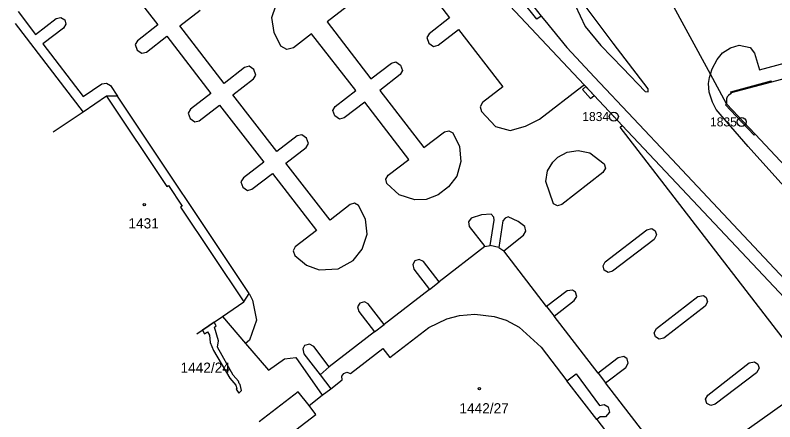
# Model space of a CAD drawing. Extents: x -821458 to -820266, y -1071458 to -1069826.
# Drawn here: x -821457.7 to -821331.3, y -1070407.2 to -1070339.6 of the extents above; entities that cross this region are included whole.
import ezdxf

# ---------------------------------------------------------------- set-up
doc = ezdxf.new("R2010")
doc.units = 0
for name, color, linetype in [('Vrstva 1', 7, 'Continuous'), ('Vrstva 13', 7, 'Continuous'), ('Vrstva 2', 7, 'Continuous'), ('Vrstva 4', 7, 'Continuous'), ('Vrstva 5', 7, 'Continuous'), ('Vrstva 8', 7, 'Continuous')]:
    doc.layers.add(name, color=color, linetype=linetype)

msp = doc.modelspace()

# ---------------------------------------------------------------- linework, layer by layer
at = {"layer": 'Vrstva 1'}
msp.add_line((-821427.49, -1070392.56), (-821423.23, -1070389.67), dxfattribs=at)
for points in [[(-821339.31, -1070354.3), (-821341.99, -1070349.38), (-821349.09, -1070336.3), (-821345.7, -1070337.18), (-821345.3, -1070337.07), (-821341.37, -1070336.02), (-821334.24, -1070334.1), (-821328.8, -1070332.64)], [(-821309.21, -1070408.41), (-821319.78, -1070397.04), (-821333.24, -1070382.81), (-821356.7, -1070357.89), (-821358.08, -1070356.41), (-821363.03, -1070351.13), (-821378.93, -1070334.19)], [(-821457.72, -1070340.91), (-821446.43, -1070355.66)], [(-821311.68, -1070345.31), (-821311.92, -1070345.37), (-821318.52, -1070347.13), (-821324.59, -1070348.75), (-821331.86, -1070350.69), (-821338.57, -1070352.48), (-821338.64, -1070352.61), (-821338.99, -1070352.89), (-821339.22, -1070353.14), (-821339.32, -1070353.47), (-821339.31, -1070353.88), (-821339.31, -1070354.3)], [(-821423.23, -1070389.67), (-821419.66, -1070387.25), (-821418.8, -1070385.83), (-821440.7, -1070353.01), (-821442.52, -1070353.02), (-821446.43, -1070355.66)], [(-821339.31, -1070354.3), (-821334.54, -1070359.36), (-821325.28, -1070369.2), (-821320.54, -1070374.22), (-821320.39, -1070374.39)], [(-821446.43, -1070355.66), (-821451.4, -1070359.01)], [(-821423.23, -1070389.67), (-821419.39, -1070394.15), (-821415.57, -1070398.6), (-821412.87, -1070396.71), (-821411, -1070396.5), (-821406.62, -1070402.77)], [(-821406.62, -1070402.77), (-821405.2, -1070401.68), (-821403.28, -1070400.19), (-821403.36, -1070399.61), (-821403.04, -1070399.12), (-821402.51, -1070398.93), (-821401.93, -1070399.15), (-821396.53, -1070394.98), (-821395.35, -1070396.51), (-821388.85, -1070391.52), (-821385.87, -1070390.06), (-821383.76, -1070389.52), (-821381.19, -1070389.3), (-821377.97, -1070389.67), (-821375.98, -1070390.27), (-821373.85, -1070391.41), (-821370.16, -1070394.74), (-821365.88, -1070400.35), (-821364.37, -1070399.22), (-821360.48, -1070404.45), (-821359.69, -1070404.29), (-821359.03, -1070404.66), (-821358.81, -1070405.6), (-821359.46, -1070406.37), (-821360.38, -1070406.33), (-821360.92, -1070406.79), (-821351.25, -1070419.35)], [(-821351.25, -1070419.35), (-821347.19, -1070416.48), (-821341.82, -1070412.67), (-821325.37, -1070401), (-821323.53, -1070403.59), (-821322.96, -1070403.16), (-821315.57, -1070412.92), (-821315.04, -1070412.54), (-821309.21, -1070408.41)], [(-821414.31, -1070411.06), (-821407.66, -1070405.96), (-821408.81, -1070404.47), (-821406.62, -1070402.77)]]:
    msp.add_lwpolyline(points, dxfattribs=at)
at = {"layer": 'Vrstva 13'}
msp.add_line((-821420.92, -1070401.77), (-821420.48, -1070402.4), dxfattribs=at)
msp.add_lwpolyline([(-821361.38, -1070352.89), (-821362.76, -1070351.42), (-821363.3, -1070351.91), (-821361.95, -1070353.4)], close=True, dxfattribs=at)
msp.add_lwpolyline([(-821420.48, -1070402.4), (-821420.05, -1070401.96), (-821420.3, -1070400.99), (-821420.45, -1070400.81), (-821420.56, -1070400.42), (-821421.43, -1070399.41), (-821424.07, -1070394.77), (-821423.89, -1070393.69), (-821424.54, -1070391.42), (-821424.26, -1070391.23), (-821424.59, -1070390.6), (-821426.53, -1070391.91), (-821426.21, -1070392.52), (-821425.7, -1070392.19), (-821425.35, -1070392.75), (-821425.26, -1070394.01), (-821424.7, -1070395.32), (-821422.02, -1070399.92), (-821421, -1070401.1), (-821420.85, -1070401.64), (-821420.92, -1070401.77)], dxfattribs=at)
at = {"layer": 'Vrstva 4'}
for p, q in [((-821392.69, -1070330.53), (-821385.41, -1070339.97)), ((-821377.88, -1070329.85), (-821370.15, -1070339.69)), ((-821438.36, -1070335.49), (-821433.98, -1070341.14)), ((-821414.99, -1070339.96), (-821414.35, -1070337.99)), ((-821402.43, -1070338.04), (-821405.82, -1070340.68)), ((-821457.22, -1070338.94), (-821454.32, -1070342.74)), ((-821430.29, -1070341.32), (-821426.91, -1070338.7)), ((-821454.32, -1070342.74), (-821450.89, -1070340.12)), ((-821450.89, -1070340.12), (-821450.14, -1070339.93)), ((-821450.14, -1070339.93), (-821449.48, -1070340.32)), ((-821449.29, -1070341.07), (-821449.7, -1070341.72)), ((-821449.48, -1070340.32), (-821449.29, -1070341.07)), ((-821414.64, -1070342.44), (-821414.99, -1070339.96)), ((-821405.82, -1070340.68), (-821398.5, -1070350.15)), ((-821385.41, -1070339.97), (-821388.83, -1070342.63)), ((-821449.7, -1070341.72), (-821453.1, -1070344.33)), ((-821433.98, -1070341.14), (-821437.36, -1070343.79)), ((-821422.94, -1070350.89), (-821430.29, -1070341.32)), ((-821387.34, -1070344.55), (-821383.91, -1070341.91)), ((-821383.91, -1070341.91), (-821376.54, -1070351.45)), ((-821435.89, -1070345.68), (-821432.5, -1070343.06)), ((-821432.5, -1070343.06), (-821425.17, -1070352.58)), ((-821413.51, -1070344.68), (-821414.64, -1070342.44)), ((-821408.38, -1070342.65), (-821411.38, -1070344.98)), ((-821401.03, -1070352.1), (-821408.38, -1070342.65)), ((-821388.83, -1070342.63), (-821389.21, -1070343.29)), ((-821389.21, -1070343.29), (-821388.88, -1070344.2)), ((-821453.1, -1070344.33), (-821446.42, -1070353.08)), ((-821437.36, -1070343.79), (-821437.74, -1070344.45)), ((-821437.74, -1070344.45), (-821437.41, -1070345.35)), ((-821412.5, -1070345.28), (-821413.51, -1070344.68)), ((-821388.88, -1070344.2), (-821388.08, -1070344.75)), ((-821388.08, -1070344.75), (-821387.34, -1070344.55)), ((-821437.41, -1070345.35), (-821436.63, -1070345.89)), ((-821436.63, -1070345.89), (-821435.89, -1070345.68)), ((-821411.38, -1070344.98), (-821412.5, -1070345.28)), ((-821395.11, -1070347.51), (-821394.37, -1070347.31)), ((-821394.37, -1070347.31), (-821393.59, -1070347.85)), ((-821419.55, -1070348.27), (-821422.94, -1070350.89)), ((-821418.79, -1070348.05), (-821419.55, -1070348.27)), ((-821418.01, -1070348.59), (-821418.79, -1070348.05)), ((-821417.68, -1070349.5), (-821418.01, -1070348.59)), ((-821398.5, -1070350.15), (-821395.11, -1070347.51)), ((-821393.59, -1070347.85), (-821393.25, -1070348.76)), ((-821418.06, -1070350.15), (-821417.68, -1070349.5)), ((-821393.63, -1070349.43), (-821397.03, -1070352.05)), ((-821393.25, -1070348.76), (-821393.63, -1070349.43)), ((-821446.42, -1070353.08), (-821443.27, -1070350.98)), ((-821443.27, -1070350.98), (-821442.52, -1070350.84)), ((-821442.52, -1070350.84), (-821441.88, -1070351.26)), ((-821421.47, -1070352.78), (-821418.06, -1070350.15)), ((-821363.41, -1070351.42), (-821363.03, -1070351.13)), ((-821338.62, -1070352.29), (-821331.92, -1070350.48)), ((-821331.92, -1070350.48), (-821331.86, -1070350.69)), ((-821441.88, -1070351.26), (-821440.7, -1070353.01)), ((-821404.45, -1070354.73), (-821401.03, -1070352.1)), ((-821397.03, -1070352.05), (-821389.68, -1070361.53)), ((-821376.54, -1070351.45), (-821379.96, -1070354.09)), ((-821370.47, -1070356.83), (-821363.41, -1070351.42)), ((-821338.57, -1070352.48), (-821338.62, -1070352.29)), ((-821442.52, -1070353.02), (-821432.47, -1070368.07)), ((-821425.17, -1070352.58), (-821428.56, -1070355.19)), ((-821414.16, -1070362.25), (-821421.47, -1070352.78)), ((-821427.09, -1070357.1), (-821423.69, -1070354.5)), ((-821423.69, -1070354.5), (-821416.35, -1070363.97)), ((-821404.83, -1070355.4), (-821404.45, -1070354.73)), ((-821399.55, -1070354.01), (-821402.98, -1070356.64)), ((-821392.2, -1070363.53), (-821399.55, -1070354.01)), ((-821379.96, -1070354.09), (-821380.35, -1070354.8)), ((-821380.35, -1070354.8), (-821380.09, -1070355.56)), ((-821339.48, -1070354.47), (-821339.31, -1070354.3)), ((-821336.82, -1070357.3), (-821339.48, -1070354.47)), ((-821428.56, -1070355.19), (-821428.94, -1070355.85)), ((-821428.94, -1070355.85), (-821428.62, -1070356.76)), ((-821404.49, -1070356.31), (-821404.83, -1070355.4)), ((-821380.09, -1070355.56), (-821377.8, -1070358.09)), ((-821428.62, -1070356.76), (-821427.83, -1070357.3)), ((-821427.83, -1070357.3), (-821427.09, -1070357.1)), ((-821403.72, -1070356.84), (-821404.49, -1070356.31)), ((-821402.98, -1070356.64), (-821403.72, -1070356.84)), ((-821372.79, -1070358.02), (-821370.47, -1070356.83)), ((-821334.73, -1070359.51), (-821336.82, -1070357.3)), ((-821386.29, -1070358.96), (-821385.56, -1070358.77)), ((-821385.56, -1070358.77), (-821384.9, -1070359.13)), ((-821377.8, -1070358.09), (-821375.31, -1070358.72)), ((-821375.31, -1070358.72), (-821372.79, -1070358.02)), ((-821410.77, -1070359.63), (-821414.16, -1070362.25)), ((-821410.03, -1070359.43), (-821410.77, -1070359.63)), ((-821409.24, -1070359.98), (-821410.03, -1070359.43)), ((-821408.91, -1070360.88), (-821409.24, -1070359.98)), ((-821389.68, -1070361.53), (-821386.29, -1070358.96)), ((-821384.9, -1070359.13), (-821383.74, -1070361.37)), ((-821334.54, -1070359.36), (-821334.73, -1070359.51)), ((-821409.28, -1070361.53), (-821408.91, -1070360.88)), ((-821412.66, -1070364.16), (-821409.28, -1070361.53)), ((-821383.74, -1070361.37), (-821383.53, -1070363.87)), ((-821395.65, -1070366.15), (-821392.2, -1070363.53)), ((-821383.53, -1070363.87), (-821384.21, -1070366.32)), ((-821416.35, -1070363.97), (-821419.72, -1070366.58)), ((-821405.32, -1070373.63), (-821412.66, -1070364.16)), ((-821418.31, -1070368.5), (-821414.88, -1070365.86)), ((-821414.88, -1070365.86), (-821407.57, -1070375.35)), ((-821396.03, -1070366.8), (-821395.65, -1070366.15)), ((-821384.21, -1070366.32), (-821385.6, -1070368.09)), ((-821419.72, -1070366.58), (-821420.15, -1070367.28)), ((-821420.15, -1070367.28), (-821419.83, -1070368.17)), ((-821395.86, -1070367.53), (-821396.03, -1070366.8)), ((-821393.79, -1070369.42), (-821395.86, -1070367.53)), ((-821432.47, -1070368.07), (-821432.18, -1070367.88)), ((-821432.18, -1070367.88), (-821429.9, -1070371.29)), ((-821419.83, -1070368.17), (-821419.05, -1070368.7)), ((-821419.05, -1070368.7), (-821418.31, -1070368.5)), ((-821385.6, -1070368.09), (-821387.3, -1070369.43)), ((-821391.18, -1070370.28), (-821393.79, -1070369.42)), ((-821387.3, -1070369.43), (-821389.32, -1070370.22)), ((-821429.9, -1070371.29), (-821430.19, -1070371.49)), ((-821401.98, -1070371.04), (-821405.32, -1070373.63)), ((-821401.22, -1070370.83), (-821401.98, -1070371.04)), ((-821400.55, -1070371.21), (-821401.22, -1070370.83)), ((-821399.41, -1070373.45), (-821400.55, -1070371.21)), ((-821389.32, -1070370.22), (-821391.18, -1070370.28)), ((-821430.19, -1070371.49), (-821419.66, -1070387.25)), ((-821399.14, -1070375.97), (-821399.41, -1070373.45)), ((-821407.57, -1070375.35), (-821411.11, -1070378.09)), ((-821399.96, -1070378.48), (-821399.14, -1070375.97)), ((-821411.11, -1070378.09), (-821411.43, -1070378.73)), ((-821411.43, -1070378.73), (-821411.18, -1070379.5)), ((-821401.46, -1070380.33), (-821399.96, -1070378.48)), ((-821379.54, -1070378.03), (-821387.16, -1070383.91)), ((-821379.54, -1070378.03), (-821378.68, -1070377.85)), ((-821377.23, -1070378.18), (-821378.68, -1070377.85)), ((-821377.23, -1070378.18), (-821376.4, -1070378.75)), ((-821369.26, -1070388), (-821376.4, -1070378.75)), ((-821411.18, -1070379.5), (-821409.23, -1070381.12)), ((-821409.23, -1070381.12), (-821407.14, -1070381.9)), ((-821403.97, -1070381.71), (-821401.46, -1070380.33)), ((-821407.14, -1070381.9), (-821403.97, -1070381.71)), ((-821388.74, -1070385.15), (-821387.16, -1070383.91)), ((-821388.74, -1070385.15), (-821396.32, -1070391.01)), ((-821418.8, -1070385.83), (-821418.23, -1070386.94)), ((-821418.23, -1070386.94), (-821417.55, -1070390.26)), ((-821369.26, -1070388), (-821368.01, -1070389.6)), ((-821417.55, -1070390.26), (-821418.71, -1070393.61)), ((-821360.67, -1070399.1), (-821368.01, -1070389.6)), ((-821397.93, -1070392.23), (-821396.32, -1070391.01)), ((-821397.93, -1070392.23), (-821405.44, -1070398.03)), ((-821418.71, -1070393.61), (-821419.39, -1070394.15)), ((-821406.98, -1070399.35), (-821405.44, -1070398.03)), ((-821360.67, -1070399.1), (-821359.45, -1070400.69)), ((-821406.98, -1070399.35), (-821405.2, -1070401.68)), ((-821360.92, -1070406.79), (-821365.88, -1070400.35)), ((-821352.11, -1070410.18), (-821359.45, -1070400.69))]:
    msp.add_line(p, q, dxfattribs=at)
for points in [[(-821370.15, -1070339.69), (-821370.9, -1070340.19), (-821373.42, -1070337.09), (-821375.55, -1070334.41), (-821377.96, -1070331.31), (-821380.39, -1070328.11)], [(-821364.49, -1070337.88), (-821362.84, -1070341.45), (-821360.23, -1070344.57), (-821356.58, -1070348.35), (-821352.86, -1070352.25), (-821352.38, -1070352.29), (-821352.37, -1070351.82), (-821358.17, -1070344.19), (-821363.34, -1070337.32), (-821364.31, -1070337.11), (-821364.49, -1070337.88)], [(-821370.15, -1070339.69), (-821369.58, -1070340.42), (-821365.89, -1070344.9), (-821361.27, -1070349.88), (-821354.82, -1070356.72)], [(-821339.98, -1070345.84), (-821338.67, -1070344.97), (-821337.21, -1070344.54), (-821335.4, -1070344.92), (-821334.66, -1070345.86), (-821333.83, -1070348.63), (-821325.19, -1070346.29), (-821324.98, -1070347.16), (-821324.62, -1070348.61), (-821324.59, -1070348.75)], [(-821341.99, -1070349.38), (-821341.69, -1070348.48), (-821340.86, -1070346.92), (-821339.98, -1070345.84)], [(-821298.28, -1070401.44), (-821299.19, -1070402.27), (-821299.9, -1070402.63), (-821300.88, -1070402.53), (-821301, -1070402.2), (-821311.53, -1070391.05), (-821314.56, -1070384.23), (-821322.43, -1070375.85), (-821329.27, -1070368.56), (-821335.71, -1070361.39), (-821340.07, -1070356.41), (-821341.04, -1070355.24), (-821341.68, -1070354.01), (-821342.19, -1070352.35), (-821342.3, -1070350.94), (-821342.17, -1070349.94), (-821341.99, -1070349.38)], [(-821354.82, -1070356.72), (-821348.41, -1070363.52), (-821328.79, -1070384.4), (-821304.41, -1070410.3), (-821282.75, -1070433.29), (-821254.81, -1070462.93)], [(-821315.04, -1070412.54), (-821315.09, -1070412.51), (-821357.05, -1070358.16), (-821356.7, -1070357.89)], [(-821366.71, -1070371.04), (-821367.45, -1070371.25), (-821368.13, -1070370.9), (-821369.42, -1070367.19), (-821369.1, -1070365.45), (-821368.25, -1070364.01), (-821367.39, -1070363.18), (-821365.85, -1070362.33), (-821364, -1070362.03), (-821362.05, -1070362.46), (-821359.69, -1070364.3), (-821359.48, -1070365.02), (-821359.91, -1070365.69), (-821366.71, -1070371.04)], [(-821378.68, -1070377.85), (-821377.99, -1070373.67), (-821378.07, -1070373.14), (-821378.5, -1070372.66), (-821380.08, -1070372.77), (-821381.8, -1070373.32), (-821382.27, -1070373.93), (-821382.17, -1070374.68), (-821379.54, -1070378.03)], [(-821376.4, -1070378.75), (-821373.1, -1070376.11), (-821372.7, -1070375.45), (-821372.9, -1070374.71), (-821374, -1070373.86), (-821375.68, -1070373.1), (-821376.17, -1070373.29), (-821376.53, -1070373.75), (-821377.23, -1070378.18)], [(-821359.52, -1070380.57), (-821352.61, -1070375.24), (-821351.75, -1070375.05), (-821351.2, -1070375.42), (-821350.97, -1070376.08), (-821351.39, -1070376.84), (-821358.32, -1070382.14), (-821359.02, -1070382.32), (-821359.67, -1070381.98), (-821359.88, -1070381.22), (-821359.52, -1070380.57)], [(-821387.16, -1070383.91), (-821389.76, -1070380.54), (-821390.49, -1070380.17), (-821391.19, -1070380.39), (-821391.55, -1070381), (-821391.35, -1070381.78), (-821388.74, -1070385.15)], [(-821368.01, -1070389.6), (-821364.66, -1070387), (-821364.25, -1070386.32), (-821364.46, -1070385.6), (-821364.95, -1070385.26), (-821365.85, -1070385.42), (-821369.26, -1070388)], [(-821351, -1070391.67), (-821344.1, -1070386.34), (-821343.17, -1070386.18), (-821342.7, -1070386.52), (-821342.49, -1070387.21), (-821342.87, -1070387.93), (-821349.76, -1070393.25), (-821350.51, -1070393.44), (-821351.16, -1070393.06), (-821351.36, -1070392.37), (-821351, -1070391.67)], [(-821396.32, -1070391.01), (-821398.96, -1070387.57), (-821399.56, -1070387.22), (-821400.38, -1070387.44), (-821400.72, -1070388.07), (-821400.51, -1070388.83), (-821397.93, -1070392.23)], [(-821405.44, -1070398.03), (-821408.02, -1070394.63), (-821408.75, -1070394.24), (-821409.55, -1070394.51), (-821409.83, -1070395.06), (-821409.65, -1070395.86), (-821406.98, -1070399.35)], [(-821359.45, -1070400.69), (-821356.08, -1070398.12), (-821355.67, -1070397.42), (-821355.88, -1070396.68), (-821356.39, -1070396.32), (-821357.34, -1070396.52), (-821360.67, -1070399.1)], [(-821342.42, -1070402.72), (-821335.54, -1070397.38), (-821334.68, -1070397.2), (-821334.1, -1070397.58), (-821333.9, -1070398.24), (-821334.31, -1070399.03), (-821341.19, -1070404.26), (-821341.95, -1070404.49), (-821342.58, -1070404.11), (-821342.8, -1070403.4), (-821342.42, -1070402.72)], [(-821408.81, -1070404.47), (-821410.62, -1070402.18), (-821417.09, -1070407.16)]]:
    msp.add_lwpolyline(points, dxfattribs=at)
at = {"layer": 'Vrstva 5'}
for centre in [(-821436.23, -1070371.07), (-821380.46, -1070401.67)]:
    msp.add_circle(centre, 0.175, dxfattribs=at)
at = {"layer": 'Vrstva 8'}
for centre, radius in [((-821358.08, -1070356.41), 0.75), ((-821358.08, -1070356.41), 0.03), ((-821336.82, -1070357.3), 0.75), ((-821336.82, -1070357.3), 0.03)]:
    msp.add_circle(centre, radius, dxfattribs=at)

# ---------------------------------------------------------------- texts
at = {"layer": 'Vrstva 2'}
for s, p in [('1431', (-821438.87, -1070375.02)), ('1442/24', (-821430.2, -1070399.03)), ('1442/27', (-821383.78, -1070405.78))]:
    msp.add_text(s, height=1.7, dxfattribs=at).set_placement(p)
at = {"layer": 'Vrstva 8'}
for s, p in [('1834', (-821363.33, -1070357.16)), ('1835', (-821342.07, -1070358.05))]:
    msp.add_text(s, height=1.5, dxfattribs=at).set_placement(p)

doc.saveas('drawing.dxf')
